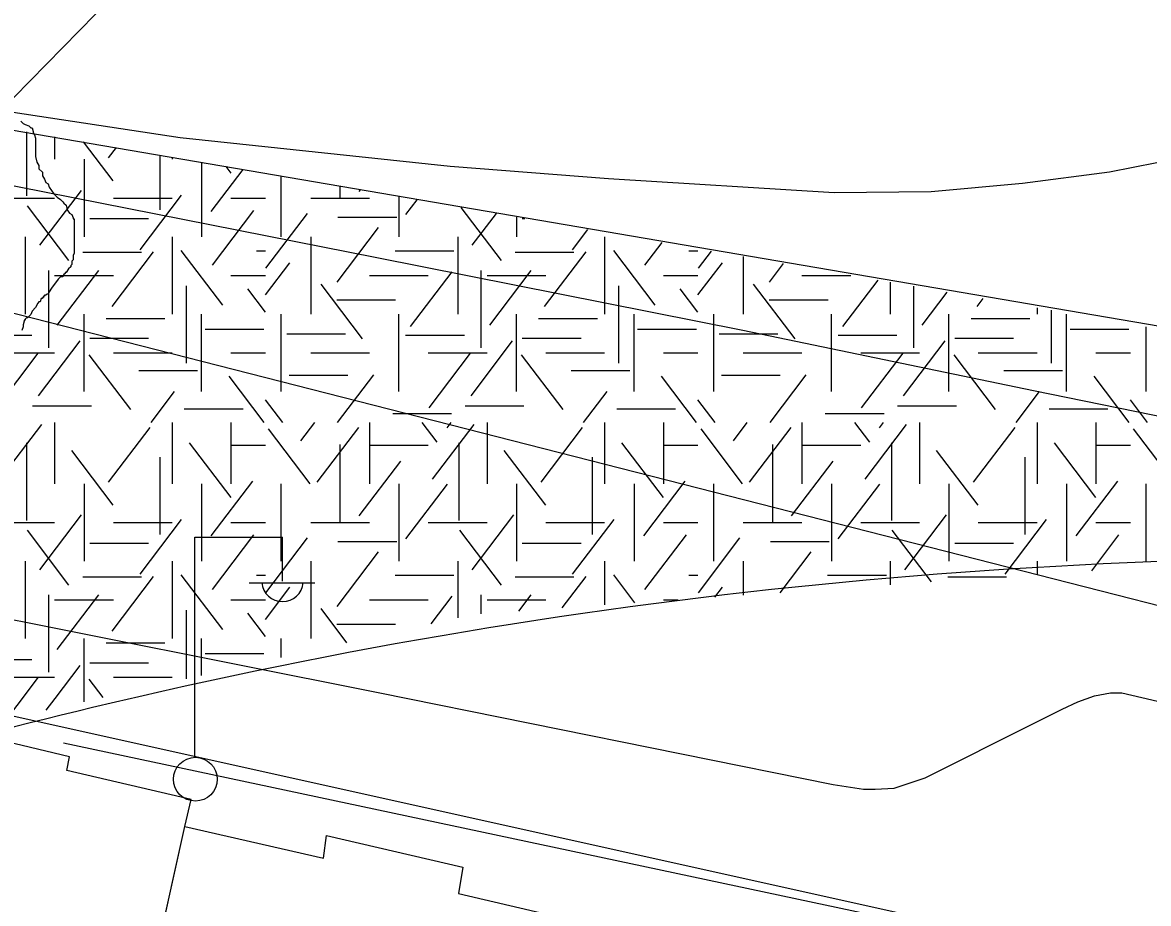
# Model space of a CAD drawing. Extents: x 419101 to 420177, y 4451541 to 4452254.
# Drawn here: x 420087.64 to 420113.36, y 4451839.09 to 4451859.21 of the extents above; entities that cross this region are included whole.
import ezdxf

# ---------------------------------------------------------------- set-up
doc = ezdxf.new("R2010")
doc.units = 0
for name, color, linetype in [('3_HALİHAZIR', 7, 'Continuous'), ('Level 10', 7, 'Continuous'), ('Level 15', 7, 'Continuous'), ('Level 3', 7, 'Continuous'), ('Level 41', 7, 'Continuous'), ('Level 60', 7, 'Continuous'), ('Level 62', 7, 'Continuous')]:
    doc.layers.add(name, color=color, linetype=linetype)

msp = doc.modelspace()

# ---------------------------------------------------------------- linework, layer by layer
at = {"layer": '3_HALİHAZIR'}
for p, q in [((420091.579, 4451842.457), (420091.579, 4451847.457)), ((420091.579, 4451847.457), (420093.579, 4451847.457)), ((420093.579, 4451846.457), (420093.579, 4451847.457)), ((420092.819, 4451846.417), (420094.319, 4451846.417))]:
    msp.add_line(p, q, dxfattribs=at)
for points in [[(420118.256, 4451857.091), (420115.174, 4451856.329), (420112.472, 4451855.795), (420110.481, 4451855.535), (420108.395, 4451855.345), (420106.179, 4451855.32), (420101.028, 4451855.645), (420097.408, 4451855.926), (420091.243, 4451856.577), (420083.105, 4451857.813), (420075.318, 4451859.273), (420062.544, 4451861.722), (420058.159, 4451862.422), (420056.44, 4451862.601), (420055.29, 4451862.689), (420052.808, 4451862.686)], [(420055.199, 4451861.317), (420057.388, 4451861.174), (420061.265, 4451860.656), (420073.974, 4451858.134), (420083.745, 4451856.216), (420095.734, 4451853.844), (420104.094, 4451852.185), (420110.735, 4451850.813)], [(420024.484, 4451844.856), (420026.229, 4451846.682), (420028.095, 4451848.287), (420029.179, 4451849.048), (420031.41, 4451850.294), (420032.658, 4451850.817), (420034.998, 4451851.64), (420039.087, 4451852.757), (420045.643, 4451854.142), (420049.021, 4451854.647), (420052.182, 4451854.795), (420055.041, 4451854.693), (420057.128, 4451854.545), (420057.775, 4451854.404), (420059.006, 4451853.998), (420059.979, 4451853.476), (420061.479, 4451852.432), (420062.642, 4451851.197), (420063.037, 4451850.884), (420063.316, 4451850.712), (420082.628, 4451846.533), (420095.764, 4451843.913)], [(420110.735, 4451850.813), (420123.13, 4451848.281)], [(420095.764, 4451843.913), (420106.155, 4451841.813), (420106.849, 4451841.708), (420107.116, 4451841.706), (420107.549, 4451841.729), (420108.257, 4451841.961), (420110.735, 4451843.204), (420111.391, 4451843.532), (420111.745, 4451843.7), (420112.131, 4451843.838), (420112.49, 4451843.906), (420112.753, 4451843.904), (420116.342, 4451843.066)]]:
    msp.add_lwpolyline(points, dxfattribs=at)
for points in [[(420082.06, 4451844.036), (420079.035, 4451826.297), (420082.751, 4451825.479), (420083.314, 4451829.247), (420088.634, 4451828.268), (420089.068, 4451830.572), (420091.347, 4451840.852), (420091.49, 4451841.468), (420088.651, 4451842.127), (420088.711, 4451842.442)], [(420091.347, 4451840.852), (420094.516, 4451840.13), (420094.585, 4451840.645), (420097.699, 4451839.925), (420097.603, 4451839.318), (420100.763, 4451838.583), (420100.04, 4451835.074), (420098.684, 4451828.525), (420098.463, 4451827.607), (420088.883, 4451829.739)]]:
    msp.add_lwpolyline(points, close=True, dxfattribs=at)
msp.add_circle((420091.59, 4451841.932), 0.5, dxfattribs=at)
msp.add_arc((420093.58, 4451846.461), 0.474, 184.8384, 355.1464, dxfattribs=at)
at = {"layer": 'Level 10'}
msp.add_lwpolyline([(420167.583, 4451712.437), (420020.79, 4451834.748), (420040.807, 4451853.732), (420112.025, 4451837.916), (420168.799, 4451827.537)], dxfattribs=at)
at = {"layer": 'Level 15'}
msp.add_lwpolyline([(420088.573, 4451842.764), (420110.413, 4451838.122), (420111.136, 4451837.728), (420111.744, 4451837.102), (420111.886, 4451836.412)], dxfattribs=at)
at = {"layer": 'Level 3'}
for points in [[(420087.601, 4451856.961), (420087.653, 4451856.909), (420087.704, 4451856.883), (420087.782, 4451856.857), (420087.834, 4451856.805), (420087.86, 4451856.805), (420087.886, 4451856.727), (420087.886, 4451856.701), (420087.912, 4451856.649), (420087.938, 4451856.571), (420087.938, 4451856.545), (420087.938, 4451856.467), (420087.938, 4451856.415), (420087.938, 4451856.337), (420087.938, 4451856.311), (420087.938, 4451856.233), (420087.938, 4451856.156), (420087.964, 4451856.026), (420088.016, 4451855.948), (420088.016, 4451855.87), (420088.094, 4451855.792), (420088.094, 4451855.714), (420088.145, 4451855.636), (420088.171, 4451855.558), (420088.223, 4451855.532), (420088.249, 4451855.454), (420088.301, 4451855.376), (420088.353, 4451855.299), (420088.431, 4451855.221), (420088.509, 4451855.169), (420088.56, 4451855.117), (420088.586, 4451855.091), (420088.638, 4451855.039), (420088.664, 4451854.935), (420088.716, 4451854.857), (420088.768, 4451854.831), (420088.794, 4451854.753), (420088.794, 4451854.727), (420088.82, 4451854.727), (420088.82, 4451854.701), (420088.82, 4451854.675), (420088.82, 4451854.623), (420088.82, 4451854.52), (420088.82, 4451854.468), (420088.82, 4451854.39), (420088.82, 4451854.312), (420088.82, 4451854.234), (420088.82, 4451854.156), (420088.82, 4451854.078), (420088.82, 4451854.026), (420088.82, 4451853.948), (420088.794, 4451853.896), (420088.794, 4451853.792), (420088.768, 4451853.766), (420088.768, 4451853.689), (420088.742, 4451853.663), (420088.742, 4451853.637), (420088.69, 4451853.585), (420088.638, 4451853.507), (420088.612, 4451853.507), (420088.612, 4451853.481), (420088.586, 4451853.455), (420088.56, 4451853.429), (420088.56, 4451853.403), (420088.535, 4451853.403), (420088.509, 4451853.403)], [(420088.509, 4451853.403), (420088.457, 4451853.351), (420088.301, 4451853.143), (420088.249, 4451853.065), (420088.223, 4451853.013), (420088.197, 4451853.013), (420088.171, 4451852.987), (420088.145, 4451852.987), (420088.145, 4451852.961), (420088.119, 4451852.961), (420088.119, 4451852.935), (420088.094, 4451852.935), (420088.094, 4451852.909), (420088.068, 4451852.909), (420088.042, 4451852.832), (420088.016, 4451852.832), (420087.99, 4451852.806), (420087.938, 4451852.702), (420087.86, 4451852.624), (420087.834, 4451852.546), (420087.756, 4451852.468), (420087.73, 4451852.468), (420087.704, 4451852.442), (420087.704, 4451852.416), (420087.678, 4451852.416), (420087.678, 4451852.39), (420087.653, 4451852.312), (420087.653, 4451852.26), (420087.627, 4451852.182)]]:
    msp.add_lwpolyline(points, dxfattribs=at)
at = {"layer": 'Level 41'}
for p, q in [((420087.729, 4451856.718), (420087.729, 4451855.253)), ((420088.373, 4451856.605), (420088.373, 4451856.089)), ((420089.713, 4451855.598), (420089.035, 4451856.49)), ((420089.606, 4451856.124), (420089.785, 4451856.36)), ((420090.777, 4451856.187), (420090.777, 4451854.932)), ((420089.045, 4451856.089), (420089.045, 4451854.322)), ((420091.059, 4451856.138), (420091.059, 4451856.089)), ((420091.731, 4451856.021), (420091.731, 4451854.322)), ((420091.731, 4451856.021), (420091.731, 4451854.322)), ((420092.403, 4451855.773), (420092.289, 4451855.924)), ((420091.951, 4451854.896), (420092.679, 4451855.855)), ((420093.552, 4451854.322), (420093.552, 4451855.704)), ((420094.891, 4451855.47), (420094.891, 4451855.218)), ((420095.331, 4451855.352), (420095.359, 4451855.389)), ((420087.03, 4451855.205), (420088.373, 4451855.205)), ((420088.035, 4451854.126), (420088.986, 4451855.375)), ((420089.716, 4451855.205), (420091.059, 4451855.205)), ((420090.326, 4451854.021), (420091.275, 4451855.271)), ((420092.402, 4451855.205), (420093.19, 4451855.205)), ((420094.223, 4451855.205), (420095.566, 4451855.205)), ((420096.238, 4451855.236), (420096.238, 4451854.322)), ((420096.397, 4451854.827), (420096.653, 4451855.164)), ((420088.701, 4451853.776), (420087.751, 4451855.025)), ((420091.977, 4451853.67), (420092.927, 4451854.919)), ((420098.58, 4451853.776), (420097.658, 4451854.989)), ((420089.176, 4451854.735), (420090.519, 4451854.735)), ((420093.2, 4451853.601), (420094.149, 4451854.85)), ((420094.847, 4451854.771), (420096.19, 4451854.771)), ((420097.914, 4451854.126), (420098.464, 4451854.848)), ((420098.924, 4451854.768), (420098.924, 4451854.322)), ((420099.055, 4451854.735), (420099.113, 4451854.735)), ((420094.825, 4451853.284), (420095.774, 4451854.534)), ((420100.205, 4451854.021), (420100.556, 4451854.484)), ((420087.702, 4451854.322), (420087.702, 4451852.555)), ((420091.059, 4451854.322), (420091.059, 4451852.555)), ((420094.223, 4451854.322), (420094.223, 4451852.555)), ((420097.581, 4451854.322), (420097.581, 4451852.555)), ((420100.938, 4451854.322), (420100.938, 4451852.555)), ((420101.856, 4451853.67), (420102.251, 4451854.189)), ((420089.016, 4451853.965), (420090.359, 4451853.965)), ((420089.686, 4451852.724), (420090.636, 4451853.974)), ((420092.216, 4451852.758), (420091.267, 4451854.007)), ((420092.986, 4451853.998), (420093.19, 4451853.998)), ((420096.153, 4451853.998), (420097.496, 4451853.998)), ((420098.895, 4451853.965), (420100.238, 4451853.965)), ((420099.565, 4451852.724), (420100.515, 4451853.974)), ((420102.095, 4451852.758), (420101.146, 4451854.007)), ((420102.865, 4451853.998), (420103.069, 4451853.998)), ((420103.079, 4451853.601), (420103.377, 4451853.993)), ((420104.102, 4451853.866), (420104.102, 4451852.555)), ((420093.19, 4451852.992), (420093.749, 4451853.728)), ((420103.069, 4451852.992), (420103.628, 4451853.728)), ((420104.704, 4451853.284), (420105.024, 4451853.706)), ((420088.234, 4451853.55), (420088.234, 4451851.782)), ((420088.373, 4451853.438), (420089.716, 4451853.438)), ((420088.434, 4451852.304), (420089.383, 4451853.553)), ((420092.402, 4451853.438), (420093.19, 4451853.438)), ((420095.566, 4451853.438), (420096.909, 4451853.438)), ((420096.502, 4451852.268), (420097.452, 4451853.518)), ((420098.113, 4451853.55), (420098.113, 4451851.782)), ((420098.252, 4451853.438), (420099.595, 4451853.438)), ((420098.313, 4451852.304), (420099.262, 4451853.553)), ((420102.281, 4451853.438), (420103.069, 4451853.438)), ((420105.445, 4451853.438), (420106.561, 4451853.438)), ((420106.381, 4451852.268), (420107.187, 4451853.329)), ((420091.377, 4451853.2), (420091.377, 4451851.432)), ((420093.19, 4451852.598), (420092.784, 4451853.132)), ((420095.41, 4451851.987), (420094.461, 4451853.237)), ((420101.256, 4451853.2), (420101.256, 4451851.432)), ((420103.069, 4451852.598), (420102.663, 4451853.132)), ((420105.289, 4451851.987), (420104.34, 4451853.237)), ((420107.46, 4451853.281), (420107.46, 4451852.555)), ((420107.992, 4451853.189), (420107.992, 4451851.782)), ((420094.82, 4451852.878), (420096.163, 4451852.878)), ((420104.699, 4451852.878), (420106.042, 4451852.878)), ((420108.192, 4451852.304), (420108.762, 4451853.055)), ((420109.444, 4451852.724), (420109.586, 4451852.911)), ((420089.045, 4451850.787), (420089.045, 4451852.555)), ((420091.731, 4451850.787), (420091.731, 4451852.555)), ((420093.552, 4451850.787), (420093.552, 4451852.555)), ((420096.238, 4451850.787), (420096.238, 4451852.555)), ((420098.924, 4451850.787), (420098.924, 4451852.555)), ((420101.61, 4451850.787), (420101.61, 4451852.555)), ((420103.431, 4451850.787), (420103.431, 4451852.555)), ((420106.117, 4451850.787), (420106.117, 4451852.555)), ((420108.803, 4451850.787), (420108.803, 4451852.555)), ((420110.817, 4451852.697), (420110.817, 4451852.555)), ((420111.135, 4451852.641), (420111.135, 4451851.432)), ((420111.489, 4451850.787), (420111.489, 4451852.555)), ((420089.55, 4451852.457), (420090.893, 4451852.457)), ((420099.429, 4451852.457), (420100.772, 4451852.457)), ((420109.308, 4451852.457), (420110.651, 4451852.457)), ((420086.513, 4451852.072), (420087.856, 4451852.072)), ((420091.813, 4451852.212), (420093.156, 4451852.212)), ((420093.675, 4451852.106), (420095.018, 4451852.106)), ((420096.392, 4451852.072), (420097.735, 4451852.072)), ((420101.692, 4451852.212), (420103.035, 4451852.212)), ((420103.554, 4451852.106), (420104.897, 4451852.106)), ((420106.271, 4451852.072), (420107.614, 4451852.072)), ((420111.571, 4451852.212), (420112.914, 4451852.212)), ((420113.31, 4451850.787), (420113.31, 4451852.263)), ((420088.009, 4451850.69), (420088.958, 4451851.94)), ((420089.176, 4451852.001), (420090.519, 4451852.001)), ((420097.888, 4451850.69), (420098.837, 4451851.94)), ((420099.055, 4451852.001), (420100.398, 4451852.001)), ((420107.767, 4451850.69), (420108.716, 4451851.94)), ((420108.934, 4451852.001), (420110.277, 4451852.001)), ((420087.03, 4451851.671), (420088.373, 4451851.671)), ((420087.049, 4451850.411), (420087.998, 4451851.66)), ((420090.112, 4451850.376), (420089.162, 4451851.625)), ((420089.716, 4451851.671), (420091.059, 4451851.671)), ((420092.402, 4451851.671), (420093.19, 4451851.671)), ((420094.223, 4451851.671), (420095.566, 4451851.671)), ((420096.909, 4451851.671), (420098.252, 4451851.671)), ((420096.928, 4451850.411), (420097.877, 4451851.66)), ((420099.991, 4451850.376), (420099.041, 4451851.625)), ((420099.595, 4451851.671), (420100.938, 4451851.671)), ((420102.281, 4451851.671), (420103.069, 4451851.671)), ((420104.102, 4451851.671), (420105.445, 4451851.671)), ((420106.788, 4451851.671), (420108.131, 4451851.671)), ((420106.807, 4451850.411), (420107.756, 4451851.66)), ((420109.87, 4451850.376), (420108.92, 4451851.625)), ((420109.474, 4451851.671), (420110.817, 4451851.671)), ((420112.16, 4451851.671), (420112.948, 4451851.671)), ((420090.295, 4451851.264), (420091.638, 4451851.264)), ((420100.174, 4451851.264), (420101.517, 4451851.264)), ((420110.053, 4451851.264), (420111.396, 4451851.264)), ((420093.161, 4451850.078), (420092.359, 4451851.134)), ((420093.729, 4451851.16), (420095.071, 4451851.16)), ((420094.837, 4451850.078), (420095.666, 4451851.169)), ((420103.04, 4451850.078), (420102.238, 4451851.134)), ((420103.608, 4451851.16), (420104.95, 4451851.16)), ((420104.716, 4451850.078), (420105.545, 4451851.169)), ((420112.919, 4451850.078), (420112.117, 4451851.134)), ((420090.578, 4451850.078), (420091.115, 4451850.784)), ((420100.457, 4451850.078), (420100.994, 4451850.784)), ((420110.336, 4451850.078), (420110.873, 4451850.784)), ((420093.584, 4451850.078), (420093.19, 4451850.596)), ((420103.463, 4451850.078), (420103.069, 4451850.596)), ((420113.342, 4451850.078), (420112.948, 4451850.596)), ((420087.872, 4451850.459), (420089.215, 4451850.459)), ((420091.334, 4451850.39), (420092.677, 4451850.39)), ((420096.099, 4451850.284), (420097.442, 4451850.284)), ((420097.751, 4451850.459), (420099.094, 4451850.459)), ((420101.213, 4451850.39), (420102.556, 4451850.39)), ((420105.978, 4451850.284), (420107.321, 4451850.284)), ((420107.63, 4451850.459), (420108.973, 4451850.459)), ((420111.092, 4451850.39), (420112.435, 4451850.39)), ((420087.129, 4451848.784), (420088.079, 4451850.034)), ((420088.373, 4451850.078), (420088.373, 4451848.68)), ((420091.059, 4451850.078), (420091.059, 4451848.68)), ((420092.402, 4451850.078), (420092.402, 4451848.68)), ((420092.402, 4451850.078), (420092.402, 4451848.68)), ((420094, 4451849.661), (420094.317, 4451850.078)), ((420095.566, 4451850.078), (420095.566, 4451848.68)), ((420097.115, 4451849.626), (420096.771, 4451850.078)), ((420097.008, 4451848.784), (420097.958, 4451850.034)), ((420097.341, 4451849.958), (420097.432, 4451850.078)), ((420098.252, 4451850.078), (420098.252, 4451848.68)), ((420100.938, 4451850.078), (420100.938, 4451848.68)), ((420102.281, 4451850.078), (420102.281, 4451848.68)), ((420102.281, 4451850.078), (420102.281, 4451848.68)), ((420103.879, 4451849.661), (420104.196, 4451850.078)), ((420105.445, 4451850.078), (420105.445, 4451848.68)), ((420106.994, 4451849.626), (420106.65, 4451850.078)), ((420106.887, 4451848.784), (420107.837, 4451850.034)), ((420107.22, 4451849.958), (420107.311, 4451850.078)), ((420108.131, 4451850.078), (420108.131, 4451848.68)), ((420110.817, 4451850.078), (420110.817, 4451848.68)), ((420112.16, 4451850.078), (420112.16, 4451848.68)), ((420112.16, 4451850.078), (420112.16, 4451848.68)), ((420089.606, 4451848.715), (420090.555, 4451849.965)), ((420094.211, 4451848.68), (420093.262, 4451849.93)), ((420094.371, 4451848.715), (420095.32, 4451849.965)), ((420099.485, 4451848.715), (420100.434, 4451849.965)), ((420104.09, 4451848.68), (420103.141, 4451849.93)), ((420104.25, 4451848.715), (420105.199, 4451849.965)), ((420109.364, 4451848.715), (420110.313, 4451849.965)), ((420113.969, 4451848.68), (420113.02, 4451849.93)), ((420087.729, 4451849.611), (420087.729, 4451847.844)), ((420092.403, 4451848.364), (420091.454, 4451849.613)), ((420092.402, 4451849.564), (420093.19, 4451849.564)), ((420094.891, 4451849.576), (420094.891, 4451847.809)), ((420095.566, 4451849.564), (420096.909, 4451849.564)), ((420097.608, 4451849.611), (420097.608, 4451847.844)), ((420102.282, 4451848.364), (420101.333, 4451849.613)), ((420102.281, 4451849.564), (420103.069, 4451849.564)), ((420104.77, 4451849.576), (420104.77, 4451847.809)), ((420105.445, 4451849.564), (420106.788, 4451849.564)), ((420107.487, 4451849.611), (420107.487, 4451847.844)), ((420112.161, 4451848.364), (420111.212, 4451849.613)), ((420112.16, 4451849.564), (420112.948, 4451849.564)), ((420089.713, 4451848.189), (420088.764, 4451849.438)), ((420090.777, 4451849.29), (420090.777, 4451847.523)), ((420099.592, 4451848.189), (420098.643, 4451849.438)), ((420100.656, 4451849.29), (420100.656, 4451847.523)), ((420109.471, 4451848.189), (420108.522, 4451849.438)), ((420110.535, 4451849.29), (420110.535, 4451847.523)), ((420095.331, 4451847.943), (420096.28, 4451849.193)), ((420105.21, 4451847.943), (420106.159, 4451849.193)), ((420091.951, 4451847.487), (420092.9, 4451848.737)), ((420101.83, 4451847.487), (420102.779, 4451848.737)), ((420111.709, 4451847.487), (420112.658, 4451848.737)), ((420089.045, 4451848.68), (420089.045, 4451846.913)), ((420091.731, 4451848.68), (420091.731, 4451846.913)), ((420091.731, 4451848.68), (420091.731, 4451846.913)), ((420093.552, 4451846.913), (420093.552, 4451848.68)), ((420096.238, 4451848.68), (420096.238, 4451846.913)), ((420096.397, 4451847.418), (420097.346, 4451848.668)), ((420098.924, 4451848.68), (420098.924, 4451846.913)), ((420101.61, 4451848.68), (420101.61, 4451846.913)), ((420101.61, 4451848.68), (420101.61, 4451846.913)), ((420103.431, 4451846.913), (420103.431, 4451848.68)), ((420106.117, 4451848.68), (420106.117, 4451846.913)), ((420106.276, 4451847.418), (420107.225, 4451848.668)), ((420108.803, 4451848.68), (420108.803, 4451846.913)), ((420111.489, 4451848.68), (420111.489, 4451846.913)), ((420111.489, 4451848.68), (420111.489, 4451846.913)), ((420113.31, 4451846.913), (420113.31, 4451848.68)), ((420088.035, 4451846.717), (420088.986, 4451847.966)), ((420097.914, 4451846.717), (420098.865, 4451847.966)), ((420107.793, 4451846.717), (420108.744, 4451847.966)), ((420087.03, 4451847.796), (420088.373, 4451847.796)), ((420089.716, 4451847.796), (420091.059, 4451847.796)), ((420090.326, 4451846.612), (420091.275, 4451847.862)), ((420092.402, 4451847.796), (420093.19, 4451847.796)), ((420094.223, 4451847.796), (420095.566, 4451847.796)), ((420096.909, 4451847.796), (420098.252, 4451847.796)), ((420099.595, 4451847.796), (420100.938, 4451847.796)), ((420100.205, 4451846.612), (420101.154, 4451847.862)), ((420102.281, 4451847.796), (420103.069, 4451847.796)), ((420104.102, 4451847.796), (420105.445, 4451847.796)), ((420106.788, 4451847.796), (420108.131, 4451847.796)), ((420109.474, 4451847.796), (420110.817, 4451847.796)), ((420110.084, 4451846.612), (420111.033, 4451847.862)), ((420112.16, 4451847.796), (420112.948, 4451847.796)), ((420088.701, 4451846.367), (420087.751, 4451847.616)), ((420091.977, 4451846.261), (420092.927, 4451847.51)), ((420093.2, 4451846.192), (420094.149, 4451847.441)), ((420098.58, 4451846.367), (420097.63, 4451847.616)), ((420101.856, 4451846.261), (420102.806, 4451847.51)), ((420103.079, 4451846.192), (420104.028, 4451847.441)), ((420108.407, 4451846.436), (420107.509, 4451847.616)), ((420112.064, 4451846.693), (420112.685, 4451847.51)), ((420089.176, 4451847.326), (420090.519, 4451847.326)), ((420094.847, 4451847.362), (420096.19, 4451847.362)), ((420099.055, 4451847.326), (420100.398, 4451847.326)), ((420104.726, 4451847.362), (420106.069, 4451847.362)), ((420108.934, 4451847.326), (420110.277, 4451847.326)), ((420087.702, 4451846.913), (420087.702, 4451845.146)), ((420091.059, 4451846.913), (420091.059, 4451845.146)), ((420094.223, 4451846.913), (420094.223, 4451845.146)), ((420094.825, 4451845.875), (420095.774, 4451847.125)), ((420097.581, 4451846.913), (420097.581, 4451845.617)), ((420100.938, 4451846.913), (420100.938, 4451845.911)), ((420104.102, 4451846.913), (420104.102, 4451846.133)), ((420104.945, 4451846.192), (420105.653, 4451847.125)), ((420107.46, 4451846.913), (420107.46, 4451846.369)), ((420110.817, 4451846.913), (420110.817, 4451846.605)), ((420089.016, 4451846.556), (420090.359, 4451846.556)), ((420089.686, 4451845.315), (420090.636, 4451846.565)), ((420092.216, 4451845.349), (420091.267, 4451846.598)), ((420092.986, 4451846.589), (420093.19, 4451846.589)), ((420096.153, 4451846.589), (420097.496, 4451846.589)), ((420098.895, 4451846.556), (420100.238, 4451846.556)), ((420099.966, 4451845.842), (420100.515, 4451846.565)), ((420101.631, 4451845.959), (420101.146, 4451846.598)), ((420102.865, 4451846.589), (420103.069, 4451846.589)), ((420106.032, 4451846.589), (420107.375, 4451846.589)), ((420108.774, 4451846.556), (420110.115, 4451846.556)), ((420088.234, 4451846.141), (420088.234, 4451844.373)), ((420088.434, 4451844.895), (420089.383, 4451846.144)), ((420093.19, 4451845.583), (420093.749, 4451846.319)), ((420098.113, 4451846.141), (420098.113, 4451845.712)), ((420098.98, 4451845.773), (420099.262, 4451846.144)), ((420103.452, 4451846.087), (420103.628, 4451846.319)), ((420088.373, 4451846.029), (420089.716, 4451846.029)), ((420092.402, 4451846.029), (420093.19, 4451846.029)), ((420095.566, 4451846.029), (420096.909, 4451846.029)), ((420096.974, 4451845.48), (420097.452, 4451846.109)), ((420098.252, 4451846.029), (420099.595, 4451846.029)), ((420102.281, 4451846.029), (420102.621, 4451846.029)), ((420091.377, 4451845.791), (420091.377, 4451844.224)), ((420093.19, 4451845.189), (420092.784, 4451845.723)), ((420095.052, 4451845.049), (420094.461, 4451845.828)), ((420094.82, 4451845.469), (420096.163, 4451845.469)), ((420089.045, 4451843.701), (420089.045, 4451845.146)), ((420091.731, 4451844.304), (420091.731, 4451845.146)), ((420093.552, 4451844.712), (420093.552, 4451845.146)), ((420089.55, 4451845.048), (420090.893, 4451845.048)), ((420086.513, 4451844.663), (420087.856, 4451844.663)), ((420089.176, 4451844.592), (420090.519, 4451844.592)), ((420091.813, 4451844.803), (420093.156, 4451844.803)), ((420088.384, 4451843.775), (420088.958, 4451844.531)), ((420087.03, 4451844.262), (420088.373, 4451844.262)), ((420087.753, 4451843.929), (420087.998, 4451844.251)), ((420089.48, 4451843.798), (420089.162, 4451844.216)), ((420089.716, 4451844.262), (420091.059, 4451844.262)), ((420087.279, 4451843.304), (420087.753, 4451843.929)), ((420088.18, 4451843.507), (420088.384, 4451843.775))]:
    msp.add_line(p, q, dxfattribs=at)
at = {"layer": 'Level 60'}
msp.add_lwpolyline([(420017.518, 4451834.454), (420113.41, 4451753.308), (420120.388, 4451844.158), (420045.455, 4451863.296)], close=True, dxfattribs=at)
at = {"layer": 'Level 62'}
for p, q in [((420076.764, 4451846.611), (420120.812, 4451891.545)), ((420076.764, 4451846.611), (420120.812, 4451891.545)), ((420076.764, 4451846.611), (420120.812, 4451891.545)), ((420084.179, 4451857.312), (420124.438, 4451850.434))]:
    msp.add_line(p, q, dxfattribs=at)
for centre, radius, start, end in [((420118.049, 4451723.704), 123.277, 87.35476, 103.51642), ((420118.049, 4451723.704), 123.277, 103.51642, 108.96427), ((420121.033, 4451722.239), 116.858, 81.00526, 95.52771)]:
    msp.add_arc(centre, radius, start, end, dxfattribs=at)

doc.saveas('drawing.dxf')
